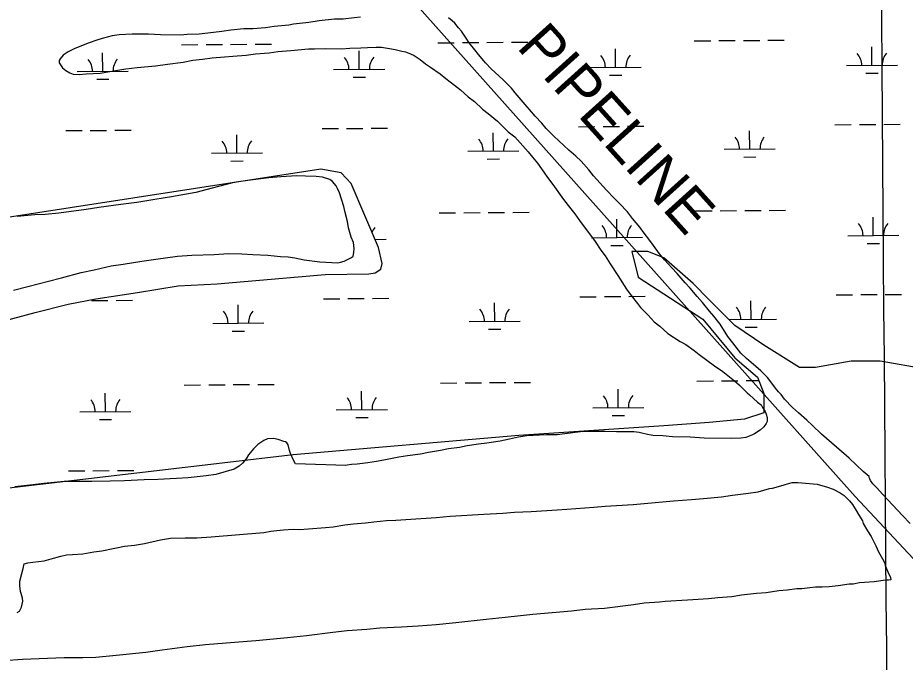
# Model space of a CAD drawing. Extents: x 3540316 to 3578335, y 553172 to 578787.
# Drawn here: x 3558635 to 3560372, y 559235 to 560495 of the extents above; entities that cross this region are included whole.
import ezdxf

# ---------------------------------------------------------------- set-up
doc = ezdxf.new("R2010")
doc.units = 0
for name, color, linetype in [('V-GRID-MAJR', 7, 'Continuous'), ('V-SITE-VEGE', 7, 'Continuous'), ('V-UTIL-IDEN', 7, 'Continuous'), ('V-UTIL-LINE', 7, 'Continuous'), ('V-WETL-SWMP', 7, 'Continuous')]:
    doc.layers.add(name, color=color, linetype=linetype)

msp = doc.modelspace()

# ---------------------------------------------------------------- linework, layer by layer
at = {"layer": 'V-GRID-MAJR'}
msp.add_spline([(3560340.3, 558695.2), (3560293.6, 564752.7), (3560246.9, 570813.6), (3560200.1, 576874.5), (3560200.1, 576877.9)], degree=3, dxfattribs=at)
at = {"layer": 'V-SITE-VEGE'}
for p, q in [((3559485.3, 560489.4), (3559478.3, 560495.2)), ((3559490.2, 560485), (3559485.3, 560489.4)), ((3559497.6, 560475.6), (3559490.2, 560485)), ((3559503.4, 560468.9), (3559497.6, 560475.6)), ((3559512.6, 560455.5), (3559503.4, 560468.9)), ((3559518.7, 560446.1), (3559512.6, 560455.5)), ((3559529.3, 560432.3), (3559518.7, 560446.1)), ((3559536.7, 560423.4), (3559529.3, 560432.3)), ((3559547.3, 560411.3), (3559536.7, 560423.4)), ((3559550.4, 560406.8), (3559547.3, 560411.3)), ((3559561.8, 560395.7), (3559550.4, 560406.8)), ((3559584.7, 560373.8), (3559561.8, 560395.7)), ((3559588.7, 560370.2), (3559584.7, 560373.8)), ((3559601, 560357.7), (3559588.7, 560370.2)), ((3559608.5, 560348.7), (3559601, 560357.7)), ((3559620.4, 560334.9), (3559608.5, 560348.7)), ((3559627.9, 560325.5), (3559620.4, 560334.9)), ((3559640.2, 560311.2), (3559627.9, 560325.5)), ((3559647.6, 560302.7), (3559640.2, 560311.2)), ((3559660.9, 560288.9), (3559647.6, 560302.7)), ((3559669.2, 560278.6), (3559660.9, 560288.9)), ((3559684.2, 560263.4), (3559669.2, 560278.6)), ((3559713.7, 560236.1), (3559684.2, 560263.4)), ((3559727.4, 560224.9), (3559713.7, 560236.1)), ((3559737.5, 560214.6), (3559727.4, 560224.9)), ((3559752.9, 560197.7), (3559737.5, 560214.6)), ((3559762.1, 560186.1), (3559752.9, 560197.7)), ((3559787.2, 560158.4), (3559762.1, 560186.1)), ((3559802.6, 560142.7), (3559787.2, 560158.4)), ((3559812.8, 560132), (3559802.6, 560142.7)), ((3559828.6, 560115.5), (3559812.8, 560132)), ((3559838.3, 560103), (3559828.6, 560115.5)), ((3559852.4, 560086), (3559838.3, 560103)), ((3559861.1, 560073.9), (3559852.4, 560086)), ((3559869.9, 560062.3), (3559861.1, 560073.9)), ((3559879.2, 560049.8), (3559869.9, 560062.3)), ((3559891, 560033.3), (3559879.2, 560049.8)), ((3559900.7, 560022.2), (3559891, 560033.3)), ((3559915.2, 560006.1), (3559900.7, 560022.2)), ((3559925.8, 559994.9), (3559915.2, 560006.1)), ((3559941.2, 559977.1), (3559925.8, 559994.9)), ((3559950.9, 559966.3), (3559941.2, 559977.1)), ((3559964.9, 559950.3), (3559950.9, 559966.3)), ((3559975, 559938.2), (3559964.9, 559950.3)), ((3559988.7, 559921.7), (3559975, 559938.2)), ((3559997.5, 559911.4), (3559988.7, 559921.7)), ((3560009.8, 559895.8), (3559997.5, 559911.4)), ((3560025.1, 559871.7), (3560009.8, 559895.8)), ((3560034.8, 559859.7), (3560025.1, 559871.7)), ((3560050.2, 559839.6), (3560034.8, 559859.7)), ((3560061.2, 559828.8), (3560050.2, 559839.6)), ((3560079.3, 559813.6), (3560061.2, 559828.8)), ((3560089.4, 559804.7), (3560079.3, 559813.6)), ((3560102.6, 559791.7), (3560089.4, 559804.7)), ((3560109.2, 559783.2), (3560102.6, 559791.7)), ((3560118, 559771.2), (3560109.2, 559783.2)), ((3560123.7, 559763.6), (3560118, 559771.2)), ((3560129, 559758.7), (3560123.7, 559763.6)), ((3560136, 559749.7), (3560129, 559758.7)), ((3560151.4, 559732.8), (3560136, 559749.7)), ((3560162.9, 559722.5), (3560151.4, 559732.8)), ((3560179.2, 559708.6), (3560162.9, 559722.5)), ((3560190.2, 559697.9), (3560179.2, 559708.6)), ((3560208.3, 559680.9), (3560190.2, 559697.9)), ((3560247.5, 559646.8), (3560208.3, 559680.9)), ((3560262.1, 559633.9), (3560247.5, 559646.8)), ((3560275.7, 559621.3), (3560262.1, 559633.9)), ((3560289.4, 559607.9), (3560275.7, 559621.3)), ((3560301.3, 559598.1), (3560289.4, 559607.9)), ((3560301.3, 559595.9), (3560301.3, 559598.1)), ((3560302.6, 559593.6), (3560301.3, 559595.9)), ((3560303.9, 559590.5), (3560302.6, 559593.6)), ((3560308.7, 559583.8), (3560303.9, 559590.5)), ((3560315.8, 559576.7), (3560308.7, 559583.8)), ((3560328.1, 559562.8), (3560315.8, 559576.7)), ((3560366.4, 559522.2), (3560328.1, 559562.8)), ((3560381.4, 559506.1), (3560366.4, 559522.2))]:
    msp.add_line(p, q, dxfattribs=at)
for points in [[(3559305.8, 560496.4), (3559293.6, 560494.8), (3559272.1, 560492.8), (3559254.9, 560492.3), (3559225.1, 560489.3), (3559204.7, 560486.1), (3559174.8, 560482.5), (3559165.4, 560480.9), (3559136.7, 560478.3), (3559119.6, 560475.7), (3559094.7, 560473.7), (3559077.6, 560473.3), (3559051.6, 560471.2), (3559034.5, 560468.6), (3559006.9, 560465), (3558989.8, 560463.4), (3558966.6, 560462.5), (3558953.3, 560461.5), (3558914.1, 560461.8), (3558890.9, 560463.1), (3558858.9, 560463.3), (3558833.5, 560461.8), (3558819.7, 560459.7), (3558800.3, 560454.9), (3558789.8, 560451.7), (3558774.3, 560446.3), (3558762.7, 560441.9), (3558745.5, 560434.3), (3558733.3, 560428.4), (3558723.9, 560421.8), (3558717.8, 560414.7), (3558716.1, 560411.9), (3558716.1, 560407), (3558722.6, 560397.5), (3558729.2, 560392), (3558736.9, 560387.5), (3558743.5, 560385.2), (3558755.1, 560384), (3558768.9, 560385.6), (3558796, 560387), (3558815.3, 560390.2), (3558846.3, 560395.5), (3558868.4, 560398.1), (3558904.3, 560401.1), (3558928, 560404.3), (3558958.4, 560408.5), (3558977.8, 560412.2), (3558996.6, 560414.2), (3559015.3, 560416.9), (3559039.7, 560418.9), (3559055.7, 560420.4), (3559081.6, 560422.4), (3559099.9, 560424.5), (3559126.9, 560426.5), (3559144.1, 560429.1), (3559169.5, 560431.2), (3559203.7, 560434.8), (3559215.9, 560434.7), (3559236.3, 560435.1), (3559268.3, 560434.8), (3559284.9, 560435.8), (3559306.4, 560436.2), (3559319.7, 560437.2), (3559336.2, 560437.6), (3559346.7, 560437.6), (3559362.7, 560435.2), (3559373.7, 560433.5), (3559386.4, 560430.1), (3559394.1, 560428.4), (3559403.5, 560424.4), (3559410.6, 560421.6), (3559422.7, 560413.8)], [(3559422.7, 560413.8), (3559433.1, 560405.4), (3559443, 560398.7), (3559461.7, 560385.4), (3559472.7, 560376.4), (3559489.7, 560363.6), (3559501.2, 560354.1), (3559516.6, 560340.8), (3559529.2, 560331.3), (3559544.5, 560316.8), (3559555.5, 560307.9), (3559573.6, 560292.9), (3559595, 560272.3), (3559607.6, 560262.3), (3559633.9, 560233.4), (3559642.1, 560222.8), (3559652.5, 560210.6), (3559664.5, 560193.4), (3559671.6, 560182.8), (3559682.5, 560169), (3559702.8, 560139.6), (3559712, 560127.9), (3559725.2, 560111.8), (3559734.5, 560099), (3559765.1, 560057.9), (3559776.5, 560040.7), (3559784.7, 560029.6), (3559794.6, 560014.1), (3559809.3, 559991.4), (3559826.2, 559964.7), (3559835.5, 559952), (3559848.1, 559936.4), (3559854.1, 559928.6), (3559868.9, 559913.6), (3559880.9, 559900.8), (3559891.9, 559891.9), (3559907.2, 559878), (3559931.4, 559862.4), (3559942.4, 559856.2), (3559958.9, 559844.5), (3559968.8, 559836.7), (3559998.4, 559814.4), (3560014.9, 559803.2), (3560037.9, 559785.4), (3560047.3, 559776.5), (3560062.6, 559761.5), (3560067.5, 559757.6), (3560082.9, 559743.7), (3560090, 559738.1), (3560092.7, 559733.1), (3560097.7, 559725.3), (3560099.8, 559719.8), (3560102, 559713.7), (3560101.9, 559706), (3560099.7, 559702.1), (3560095.2, 559695), (3560088, 559689), (3560076.9, 559681.9), (3560073, 559679.7), (3560060.3, 559674.3), (3560050.3, 559673.2), (3560031, 559672.8), (3559978.6, 559673.2), (3559951, 559675.1), (3559916.2, 559675.9), (3559897.5, 559677.7), (3559878.1, 559678.4), (3559867.7, 559680.1), (3559856.7, 559683), (3559851.1, 559684.1), (3559840.7, 559685.3), (3559807, 559685.6), (3559784.9, 559686.3), (3559768.9, 559686.4), (3559741.9, 559686), (3559725.8, 559684), (3559690.5, 559679.8), (3559670, 559679.4), (3559656.2, 559679), (3559631.4, 559677.5), (3559614.8, 559675.4), (3559597.7, 559671.1), (3559578.9, 559667.4), (3559552.9, 559663.2), (3559536.9, 559661.1), (3559514.2, 559657.9), (3559499.8, 559654.7), (3559477.7, 559652.1), (3559462.2, 559648.9), (3559439, 559645.3), (3559423, 559642.1), (3559397.6, 559638.4), (3559380.5, 559635.8), (3559354.5, 559631), (3559337.3, 559627.3), (3559320.2, 559625.2), (3559299.2, 559622), (3559288.2, 559621.5), (3559279.3, 559620.5), (3559277.1, 559620), (3559178.3, 559622.9)], [(3558626.6, 559962.7), (3558654.3, 559969.7), (3558694.7, 559980.4), (3558720.1, 559986.8), (3558758.8, 559997), (3558784.2, 560002.4), (3558817.4, 560010.4), (3558841.2, 560013.5), (3558877.7, 560019.3), (3558905.3, 560023), (3558947.3, 560029.3), (3558975.5, 560031.3), (3559019.1, 560032.6), (3559047.3, 560034.1), (3559073.2, 560033.9), (3559094.7, 560032.6), (3559124, 560030.7), (3559149.3, 560028.3), (3559164.2, 560027.7), (3559176.9, 560025.9), (3559195.7, 560021.9), (3559226, 560017.8), (3559261.3, 560015.9), (3559266.8, 560017.5), (3559274, 560019.1), (3559280.1, 560022.4), (3559288.4, 560026.2), (3559291.2, 560028.9), (3559292.9, 560036.1), (3559293.5, 560043.8), (3559292, 560056), (3559287.6, 560066.5), (3559282.2, 560084.7), (3559280.1, 560096.9), (3559275.8, 560114.6), (3559273.2, 560126.2), (3559264.5, 560152.8), (3559260.7, 560161.1), (3559258, 560166.6), (3559250.9, 560175), (3559245.4, 560178.9), (3559231.1, 560183.4), (3559219, 560185.1), (3559198, 560185.8), (3559180.9, 560186), (3559150, 560184), (3559126.2, 560182), (3559085.3, 560177.3), (3559057.7, 560173.1), (3559015.1, 560161.8), (3558983.6, 560153.8), (3558936, 560145.3), (3558902.9, 560140), (3558868, 560133.7), (3558836.5, 560130), (3558793.4, 560124.3), (3558768.6, 560120.6), (3558715.5, 560113.3), (3558688.5, 560110.7), (3558668, 560109.8), (3558633.8, 560106.7)], [(3559178.3, 559622.9), (3559174.5, 559630.1), (3559168.5, 559643.4), (3559166.9, 559649), (3559164.2, 559660), (3559161.5, 559663.9), (3559158.8, 559666.1), (3559155.5, 559666.7), (3559144.4, 559670.7), (3559135.1, 559672.4), (3559123.5, 559671.9), (3559116.3, 559668.7), (3559104.6, 559660.5), (3559096.3, 559652.2), (3559086.8, 559640.7), (3559081.8, 559633), (3559074.5, 559624.3), (3559067.9, 559618.2), (3559058.4, 559612.8), (3559022.5, 559602), (3559003.7, 559599.4), (3558968.3, 559595.8), (3558945.7, 559594.3), (3558909.2, 559592.4), (3558882.2, 559591.5), (3558843.5, 559589.6), (3558815.9, 559589.2), (3558779.5, 559588.4), (3558756.9, 559588.5), (3558725.4, 559588.2), (3558706.1, 559586.7), (3558685.6, 559584.7), (3558664.6, 559582.1), (3558629.3, 559577.9)], [(3560106.5, 559574.6), (3560112.5, 559575.1), (3560133, 559581), (3560136.9, 559582.6), (3560150.7, 559586.4), (3560161.8, 559586.3), (3560199.8, 559583.2), (3560220.2, 559577.6), (3560231.2, 559573.6), (3560245, 559566.3), (3560252.7, 559561.3), (3560263.1, 559550.7), (3560268.5, 559543.5), (3560276.2, 559531.9), (3560280.5, 559523.6), (3560288.2, 559511.4), (3560289.8, 559506.4), (3560298.5, 559492), (3560305.6, 559480.9), (3560314.8, 559462.6), (3560319.7, 559451), (3560330.1, 559432.7), (3560332.2, 559428.2), (3560332.8, 559424.4), (3560338.2, 559411.6), (3560343.1, 559400.5), (3560343.6, 559396.1), (3560339.2, 559395.6), (3560333.7, 559395.7), (3560311, 559392.5), (3560292.2, 559391), (3560282.3, 559390.5), (3560270.1, 559387.8), (3560262.4, 559387.9), (3560240.8, 559384.2), (3560223.2, 559382.1), (3560209.3, 559381.7)], [(3558633.5, 559332.2), (3558638.5, 559335), (3558642.4, 559342.6), (3558644.7, 559354.2), (3558644.2, 559360.3), (3558641.5, 559369.2), (3558639.9, 559373.6), (3558638.8, 559384.1), (3558638.9, 559393.5), (3558642.9, 559408.3), (3558645.2, 559418.3), (3558647.4, 559427.1), (3558654.6, 559429.2), (3558664.6, 559430.8), (3558686.7, 559433.4), (3558700.5, 559437.2), (3558718.8, 559442.5), (3558730.4, 559444.7), (3558742, 559445.7), (3558761.9, 559447.2), (3558783.4, 559450.9), (3558799.4, 559453), (3558824.9, 559458.3), (3558843.7, 559462), (3558863.6, 559464.1), (3558882.9, 559467.3), (3558913.9, 559474.2), (3558933.8, 559477.9), (3558962.5, 559478.3), (3558985.1, 559478.1), (3559013.3, 559480.1), (3559116.6, 559488.7), (3559130.4, 559491.3), (3559142, 559492.4), (3559154.7, 559493.9), (3559174, 559494.9), (3559186.2, 559494.8), (3559203.9, 559495.8), (3559237, 559498.3), (3559252.5, 559499.8), (3559275.1, 559503.5), (3559291.7, 559505.6), (3559315.5, 559507.6), (3559332, 559509.7), (3559356.9, 559512.3), (3559375.1, 559512.7), (3559394.4, 559514.2), (3559454.1, 559518.2), (3559481.2, 559520.7), (3559547.4, 559524.7), (3559584.4, 559526.6), (3559607.1, 559528.1), (3559639.7, 559529.5), (3559690.5, 559533), (3559709.3, 559534.5), (3559762.3, 559537.9), (3559784.4, 559540), (3559807, 559541.5), (3559839.6, 559543.4), (3559918.6, 559550.6), (3559953.9, 559553.1), (3559977.1, 559555.1), (3560012.5, 559558.7), (3560034.1, 559561.9), (3560065, 559565.5), (3560084.3, 559568.1), (3560106.5, 559574.6)], [(3560209.3, 559381.7), (3560196.1, 559381.8), (3560185.1, 559380.2), (3560169.6, 559378.7), (3560159.6, 559378.2), (3560140.9, 559375.6), (3560124.8, 559374.6), (3560100, 559370.4), (3560081.2, 559369.4), (3560051.3, 559365.8), (3560032.6, 559363.1), (3560004.9, 559360.6), (3559986.7, 559359.1), (3559956.3, 559357.1), (3559945.8, 559356.1), (3559902.2, 559353.6), (3559891.2, 559352.6), (3559860.8, 559350.6), (3559839.8, 559347.5), (3559783.4, 559340.2), (3559745.3, 559338.2), (3559718.8, 559335.1), (3559643.1, 559328), (3559589, 559322.3), (3559551.4, 559318.7), (3559492.3, 559312), (3559453.6, 559308.4), (3559418.8, 559305.4), (3559385.7, 559303.4), (3559343.7, 559301.5), (3559317.8, 559298.9), (3559279.6, 559296.5), (3559251.5, 559293.4), (3559200.1, 559286.6), (3559162.5, 559282.4), (3559100.6, 559276.8), (3559059.2, 559273.8), (3559002.3, 559269.3), (3558966.4, 559265.1), (3558917.2, 559258.3), (3558885.7, 559254.2), (3558827.2, 559248), (3558787.4, 559244.4), (3558762, 559243.5), (3558725.6, 559243.8), (3558643.8, 559240.5), (3558607.9, 559238)]]:
    msp.add_lwpolyline(points, dxfattribs=at)
at = {"layer": 'V-UTIL-LINE'}
msp.add_lwpolyline([(3556816.5, 565856.3), (3556994, 565592.3), (3557266.7, 565186.8), (3557806, 564441.3), (3558083.6, 564015.4), (3558195.9, 563848.2), (3558268.6, 563684.9), (3558431.4, 563180.5), (3558569.1, 562683.3), (3558604.4, 562493.8), (3558621.7, 562305), (3558625.4, 561749.8), (3558562.9, 561665.3), (3558537.9, 561566.9), (3558536.5, 561493.3), (3558661, 561375.2), (3559431.8, 560502.1), (3560274, 559559), (3560869.8, 558922.8), (3561068.9, 558704.1)], dxfattribs=at)
at = {"layer": 'V-WETL-SWMP'}
for p, q in [((3558955.4, 560442.4), (3558987.4, 560442.7)), ((3559003.4, 560442.8), (3559035.4, 560443)), ((3559051.4, 560443.1), (3559083.4, 560443.4)), ((3559099.4, 560443.5), (3559131.4, 560443.8)), ((3559457.3, 560446.3), (3559489.3, 560446.5)), ((3559505.3, 560446.6), (3559537.3, 560446.9)), ((3559553.3, 560447), (3559585.3, 560447.3)), ((3559601.3, 560447.4), (3559633.3, 560447.6)), ((3559959.2, 560450.1), (3559991.2, 560450.4)), ((3560007.2, 560450.5), (3560039.2, 560450.8)), ((3560055.2, 560450.9), (3560087.2, 560451.1)), ((3560103.2, 560451.3), (3560135.2, 560451.5)), ((3560306.9, 560402.1), (3560306.6, 560438.1)), ((3558801.2, 560390.5), (3558801, 560426.5)), ((3559303.1, 560394.3), (3559302.9, 560430.3)), ((3559805, 560398.2), (3559804.8, 560434.2)), ((3560256.9, 560401.7), (3560356.9, 560402.5)), ((3558751.2, 560390.1), (3558851.2, 560390.9)), ((3559253.1, 560394), (3559353.1, 560394.7)), ((3559755, 560397.8), (3559855, 560398.6)), ((3560295, 560386.6), (3560319, 560386.7)), ((3558789.4, 560375), (3558813.4, 560375.1)), ((3559291.3, 560378.8), (3559315.3, 560379)), ((3559793.1, 560382.7), (3559817.1, 560382.9)), ((3559732.5, 560282.2), (3559764.5, 560282.5)), ((3559780.5, 560282.6), (3559812.5, 560282.8)), ((3559828.5, 560283), (3559860.5, 560283.2)), ((3560234.4, 560286.1), (3560266.4, 560286.3)), ((3560282.4, 560286.5), (3560314.4, 560286.7)), ((3560330.4, 560286.8), (3560362.4, 560287.1)), ((3558728.7, 560274.5), (3558760.7, 560274.7)), ((3558776.7, 560274.9), (3558808.7, 560275.1)), ((3558824.7, 560275.2), (3558856.7, 560275.5)), ((3559063.9, 560230.6), (3559063.6, 560266.6)), ((3559230.6, 560278.4), (3559262.6, 560278.6)), ((3559278.6, 560278.7), (3559310.6, 560279)), ((3559326.6, 560279.1), (3559358.6, 560279.3)), ((3559565.8, 560234.5), (3559565.5, 560270.5)), ((3560067.7, 560238.4), (3560067.4, 560274.4)), ((3559013.9, 560230.2), (3559113.9, 560231)), ((3559515.8, 560234.1), (3559615.8, 560234.9)), ((3560017.7, 560238), (3560117.7, 560238.8)), ((3559052, 560215.1), (3559076, 560215.3)), ((3559553.9, 560219), (3559577.9, 560219.2)), ((3560055.8, 560222.9), (3560079.8, 560223)), ((3559227.8, 560199.5), (3558615, 560104.8)), ((3559268, 560191.8), (3559227.8, 560199.5)), ((3559287.7, 560171.3), (3559268, 560191.8)), ((3559340.7, 560046.2), (3559287.7, 560171.3)), ((3559459.9, 560113.6), (3559491.9, 560113.9)), ((3559507.9, 560114), (3559539.9, 560114.2)), ((3559555.9, 560114.4), (3559587.9, 560114.6)), ((3559603.9, 560114.7), (3559635.9, 560115)), ((3559961.8, 560117.5), (3559993.8, 560117.7)), ((3560009.8, 560117.9), (3560041.8, 560118.1)), ((3560057.8, 560118.2), (3560089.8, 560118.5)), ((3560105.8, 560118.6), (3560137.8, 560118.8)), ((3559807.6, 560065.6), (3559807.3, 560101.5)), ((3560309.5, 560069.4), (3560309.2, 560105.4)), ((3559334, 560061.9), (3559355.7, 560062.1)), ((3559757.6, 560065.2), (3559857.6, 560065.9)), ((3560259.5, 560069), (3560359.5, 560069.8)), ((3560297.6, 560053.9), (3560321.6, 560054.1)), ((3559348, 560014.5), (3559340.7, 560046.2)), ((3559795.7, 560050), (3559819.7, 560050.2)), ((3559868.2, 560038.4), (3559836.7, 560038.4)), ((3559836.7, 560038.4), (3559849.3, 559987.9)), ((3559899.8, 560025.8), (3559868.2, 560038.4)), ((3559956.6, 559975.3), (3559899.8, 560025.8)), ((3559334.5, 559996.3), (3559345.4, 560003.4)), ((3559345.4, 560003.4), (3559348, 560014.5)), ((3559024.9, 559975.2), (3559236.3, 559993.5)), ((3559236.3, 559993.5), (3559322.1, 559994.8)), ((3559322.1, 559994.8), (3559334.5, 559996.3)), ((3559849.3, 559987.9), (3559975.6, 559905.8)), ((3558868.9, 559957.7), (3558948.9, 559971.3)), ((3558948.9, 559971.3), (3559024.9, 559975.2)), ((3559988.2, 559943.7), (3559956.6, 559975.3)), ((3558787.5, 559945.5), (3558868.9, 559957.7)), ((3559735.1, 559949.6), (3559767.1, 559949.8)), ((3559783.1, 559949.9), (3559815.1, 559950.2)), ((3559831.1, 559950.3), (3559863.1, 559950.5)), ((3560237, 559953.4), (3560269, 559953.7)), ((3560285, 559953.8), (3560317, 559954)), ((3560333, 559954.2), (3560365, 559954.4)), ((3558668.9, 559918.8), (3558733.7, 559935)), ((3558733.7, 559935), (3558787.5, 559945.5)), ((3558779.3, 559942.2), (3558811.3, 559942.4)), ((3558827.3, 559942.6), (3558859.3, 559942.8)), ((3559066.5, 559898), (3559066.2, 559934)), ((3559233.2, 559945.7), (3559265.2, 559945.9)), ((3559281.2, 559946.1), (3559313.2, 559946.3)), ((3559329.2, 559946.4), (3559361.2, 559946.7)), ((3559568.4, 559901.8), (3559568.1, 559937.8)), ((3560038.7, 559893.2), (3559988.2, 559943.7)), ((3560070.3, 559905.7), (3560070, 559941.7)), ((3558608.3, 559902.7), (3558668.9, 559918.8)), ((3559016.5, 559897.6), (3559116.5, 559898.4)), ((3559518.4, 559901.5), (3559618.4, 559902.2)), ((3559975.6, 559905.8), (3560038.7, 559830.1)), ((3560026.5, 559905.4), (3560120.3, 559906.1)), ((3559054.6, 559882.4), (3559078.6, 559882.6)), ((3559556.5, 559886.3), (3559580.5, 559886.5)), ((3560095.5, 559855.3), (3560038.7, 559893.2)), ((3560058.4, 559890.2), (3560082.4, 559890.4)), ((3560164.9, 559811.2), (3560095.5, 559855.3)), ((3560038.7, 559830.1), (3560082.9, 559792.2)), ((3560196.5, 559811.2), (3560164.9, 559811.2)), ((3560265.9, 559823.8), (3560196.5, 559811.2)), ((3560322.7, 559823.8), (3560265.9, 559823.8)), ((3560430.1, 559804.8), (3560322.7, 559823.8)), ((3558960.6, 559777.1), (3558992.6, 559777.3)), ((3559008.6, 559777.4), (3559040.6, 559777.7)), ((3559056.6, 559777.8), (3559088.6, 559778.1)), ((3559104.6, 559778.2), (3559136.6, 559778.4)), ((3559462.5, 559780.9), (3559494.5, 559781.2)), ((3559510.5, 559781.3), (3559542.5, 559781.6)), ((3559558.5, 559781.7), (3559590.5, 559781.9)), ((3559606.5, 559782.1), (3559638.5, 559782.3)), ((3559964.4, 559784.8), (3559996.4, 559785.1)), ((3560012.4, 559785.2), (3560044.4, 559785.4)), ((3560060.4, 559785.6), (3560085.5, 559785.8)), ((3560082.9, 559792.2), (3560095.5, 559760.7)), ((3558806.4, 559725.1), (3558806.1, 559761.1)), ((3559308.3, 559729), (3559308, 559765)), ((3559810.2, 559732.9), (3559809.9, 559768.9)), ((3560095.5, 559760.7), (3560095.5, 559722.8)), ((3558756.4, 559724.8), (3558856.4, 559725.5)), ((3559258.3, 559728.6), (3559358.3, 559729.4)), ((3559760.2, 559732.5), (3559860.2, 559733.3)), ((3558794.5, 559709.6), (3558818.5, 559709.8)), ((3559296.4, 559713.5), (3559320.4, 559713.7)), ((3559798.3, 559717.4), (3559822.3, 559717.5)), ((3560057.6, 559710.2), (3559988.2, 559703.8)), ((3560095.5, 559722.8), (3560057.6, 559710.2)), ((3559899.8, 559697.5), (3559615.7, 559678.6)), ((3559988.2, 559703.8), (3559899.8, 559697.5)), ((3559615.7, 559678.6), (3559173.8, 559640.7)), ((3559173.8, 559640.7), (3558762.2, 559592.4)), ((3558733.9, 559609.2), (3558765.9, 559609.4)), ((3558781.9, 559609.5), (3558813.9, 559609.8)), ((3558829.9, 559609.9), (3558861.9, 559610.1)), ((3558762.2, 559592.4), (3557611.9, 559458))]:
    msp.add_line(p, q, dxfattribs=at)
for centre, start, end in [((3559749.8, 560398.3), 359.6699, 41.2135), ((3559860.3, 560399.1), 139.6699, 181.2135), ((3560251.7, 560402.1), 359.6699, 41.2135), ((3560362.2, 560403), 139.6699, 181.2135), ((3558746, 560390.5), 359.6699, 41.2135), ((3558856.5, 560391.4), 139.6699, 181.2135), ((3559247.9, 560394.4), 359.6699, 41.2135), ((3559358.4, 560395.2), 139.6699, 181.2135), ((3559008.7, 560230.7), 359.6699, 41.2135), ((3559119.2, 560231.5), 139.6699, 181.2135), ((3559510.6, 560234.6), 359.6699, 41.2135), ((3559621, 560235.4), 139.6699, 181.2135), ((3560012.5, 560238.4), 359.6699, 41.2135), ((3560122.9, 560239.3), 139.6699, 181.2135), ((3559752.3, 560065.6), 359.6699, 41.2135), ((3559862.8, 560066.5), 139.6699, 181.2135), ((3560254.2, 560069.5), 359.6699, 41.2135), ((3560364.7, 560070.3), 139.6699, 181.2135), ((3559360.9, 560062.6), 139.6699, 158.2589), ((3559011.2, 559898), 359.6699, 41.2135), ((3559121.7, 559898.9), 139.6699, 181.2135), ((3559513.1, 559901.9), 359.6699, 41.2135), ((3559623.6, 559902.7), 139.6699, 181.2135), ((3560015, 559905.8), 359.6699, 41.2135), ((3560125.5, 559906.6), 139.6699, 181.2135), ((3558751.1, 559725.2), 359.6699, 41.2135), ((3558861.6, 559726), 139.6699, 181.2135), ((3559253, 559729.1), 359.6699, 41.2135), ((3559363.5, 559729.9), 139.6699, 181.2135), ((3559754.9, 559732.9), 359.6699, 41.2135), ((3559865.4, 559733.8), 139.6699, 181.2135)]:
    msp.add_arc(centre, 35.2, start, end, dxfattribs=at)

# ---------------------------------------------------------------- texts
at = {"layer": 'V-UTIL-IDEN'}
msp.add_text('PIPELINE', height=83, rotation=312.0089, dxfattribs=at).set_placement((3559609.7, 560437.1))

doc.saveas('drawing.dxf')
